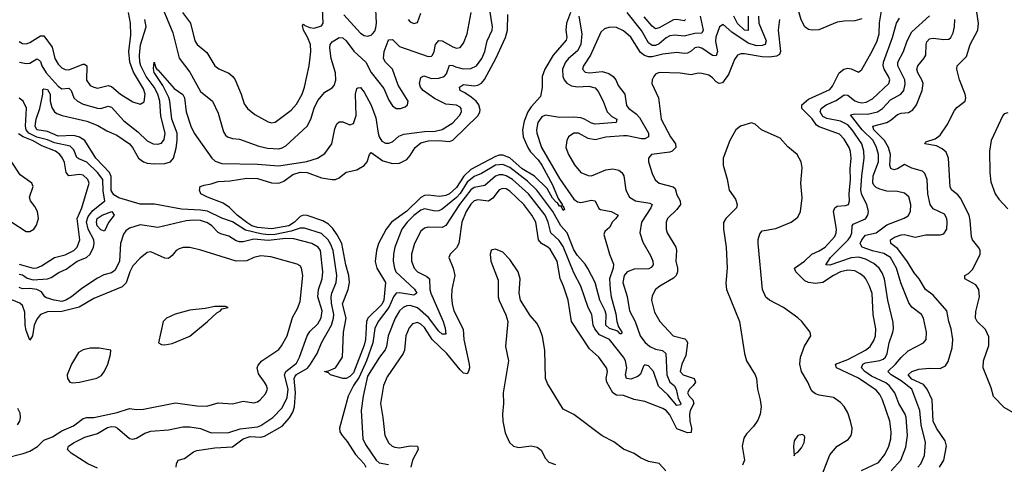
# Model space of a CAD drawing. Header units: inches. Extents: x 1552611 to 1694776, y 811966 to 917215.
# Tile 441 of 549: x 1642473 to 1648011, y 891487 to 893989. Entities that reach past the tile are written whole.
import ezdxf

# ---------------------------------------------------------------- set-up
doc = ezdxf.new("R2010")
doc.units = ezdxf.units.IN
doc.header["$MEASUREMENT"] = 0
doc.layers.add('B6849', color=7, linetype='Continuous')

msp = doc.modelspace()

# ---------------------------------------------------------------- linework, layer by layer
at = {"layer": 'B6849', "color": 5}
for points, elevation in [([(1643354, 891470), (1643354.5, 891490), (1643364, 891510), (1643400.6, 891519.4), (1643450, 891556.9), (1643470, 891565.2), (1643570, 891579.3), (1643670, 891586.1), (1643730, 891631.3), (1643770, 891642.7), (1643830, 891639.4), (1643850, 891644.8), (1643950, 891702.4), (1643991.1, 891748.9), (1644010, 891780.1), (1644018.4, 891810), (1644023.8, 891890), (1644017.3, 891970), (1644020.9, 891979.1), (1644030, 891992.5), (1644091.6, 892028.4), (1644109.3, 892050), (1644145.8, 892110), (1644169.9, 892170.1), (1644226.2, 892270), (1644238.9, 892310), (1644239.4, 892330), (1644226.3, 892393.7), (1644225.2, 892430), (1644229.2, 892450.8), (1644253, 892510), (1644257.3, 892550), (1644235.7, 892690), (1644223.7, 892723.7), (1644207.5, 892750), (1644170, 892786.1), (1644075.4, 892815.4), (1644050, 892816.8), (1644000.6, 892799.4), (1643910, 892779.8), (1643870, 892778.1), (1643830, 892783.4), (1643744.2, 892804.2), (1643670, 892851.1), (1643610, 892873.1), (1643530, 892911), (1643490, 892917.9), (1643383.7, 892923.7), (1643231.1, 892951.1), (1643150, 892951.4), (1643030, 892986), (1643003.4, 893003.4), (1642988.4, 893028.4), (1642987.6, 893107.6), (1642977.8, 893130), (1642901.3, 893210), (1642840.2, 893310), (1642810, 893328.8), (1642777.5, 893337.5), (1642690, 893333.5), (1642630, 893360.3), (1642570, 893369.7), (1642560.5, 893390), (1642565.8, 893430), (1642586.1, 893490), (1642604.2, 893570), (1642604.2, 893595.8), (1642610, 893600.7), (1642630, 893597.2), (1642644.9, 893570), (1642645.4, 893530), (1642655, 893495), (1642670, 893470.2), (1642682, 893462), (1642713, 893450), (1642850, 893418.7), (1642913.6, 893393.6), (1642963.3, 893363.3), (1643018.8, 893338.8), (1643091.3, 893291.3), (1643108.4, 893270), (1643141.9, 893210), (1643170, 893188.7), (1643190, 893181.8), (1643230, 893177.6), (1643290, 893180.9), (1643321.8, 893190), (1643337.9, 893210), (1643353.1, 893266.9), (1643359.7, 893310), (1643358.8, 893350), (1643329.7, 893430), (1643318.5, 893530), (1643312.2, 893552.2), (1643279.2, 893619.2), (1643230, 893692.7), (1643225.8, 893714.2), (1643230, 893751), (1643238.3, 893718.3), (1643246.2, 893706.2), (1643250, 893706.7), (1643341.9, 893601.9), (1643390, 893569.2), (1643399.6, 893550), (1643409.3, 893470), (1643435.4, 893390), (1643454, 893350), (1643553.1, 893210), (1643572.3, 893192.3), (1643610, 893180.1), (1643810, 893176.7), (1643930, 893166.5), (1644088.1, 893191.9), (1644147.8, 893210), (1644190, 893236.4), (1644229.1, 893290.9), (1644245, 893375), (1644256.1, 893403.9), (1644270, 893414.9), (1644290, 893414.7), (1644330, 893397.3), (1644350, 893406), (1644364.8, 893450), (1644362.8, 893570), (1644370, 893603), (1644375.1, 893604.9), (1644390, 893607), (1644410, 893581.5), (1644450, 893509.1), (1644477.2, 893437.2), (1644488.5, 893350), (1644494.9, 893330), (1644510, 893305.8), (1644530, 893294.4), (1644550, 893293.6), (1644570, 893302.6), (1644606.5, 893333.5), (1644634.1, 893345.9), (1644750, 893360.7), (1644810, 893362.2), (1644850, 893371.5), (1644910, 893409), (1644947.5, 893450), (1644958.2, 893470), (1644956.2, 893490), (1644950, 893496.8), (1644930, 893508.1), (1644870, 893514.6), (1644805.6, 893545.6), (1644742.4, 893590), (1644727.5, 893610), (1644722, 893630), (1644730, 893663.1), (1644746.1, 893673.9), (1644790, 893657.7), (1644830, 893660.6), (1644860.9, 893670), (1644874.5, 893685.5), (1644890, 893733.8), (1644910, 893732.2), (1644924.1, 893724.1), (1644966.9, 893713.1), (1645010, 893714.6), (1645041.6, 893730), (1645072.8, 893770), (1645089.9, 893810), (1645103, 893870), (1645129.9, 893930), (1645132.2, 893950), (1645109.4, 894090)], 840), ([(1643270.1, 894070), (1643335.1, 893915.1), (1643370, 893772.7), (1643430, 893694.3), (1643490, 893586), (1643556.9, 893530), (1643590, 893463.8), (1643619, 893359), (1643630, 893340.3), (1643642.4, 893330), (1643670, 893321.2), (1643710, 893316.9), (1643818.2, 893278.2), (1643866.7, 893266.7), (1643930, 893263.2), (1643950, 893267.5), (1643970, 893278.5), (1644089.9, 893390.1), (1644111.4, 893428.6), (1644128.7, 893491.3), (1644150, 893533.8), (1644190, 893582), (1644230, 893604.9), (1644241.6, 893618.4), (1644250.5, 893649.5), (1644249.9, 893690), (1644224.5, 893770), (1644217.3, 893830), (1644220.3, 893850), (1644230, 893864.6), (1644270, 893888.3), (1644290, 893887.2), (1644310, 893870.2), (1644352.4, 893812.4), (1644420.1, 893750), (1644450, 893692.6), (1644521.2, 893601.2), (1644550, 893536.4), (1644570, 893504.6), (1644590, 893490.3), (1644615.3, 893490), (1644640.7, 893499.3), (1644654.5, 893510), (1644657.4, 893530), (1644601, 893621), (1644569.7, 893710), (1644529.9, 893749.9), (1644518.8, 893770), (1644522.8, 893810), (1644546.6, 893870), (1644550, 893876.2), (1644570, 893877.5), (1644610, 893839.2), (1644770, 893783), (1644790, 893784.9), (1644794.8, 893790), (1644804.7, 893810), (1644811.9, 893850), (1644830, 893872.3), (1644850, 893870.1), (1644910, 893835.9), (1644930, 893829.4), (1644950, 893833.6), (1644970, 893858), (1644989.9, 893910), (1645013.1, 894030)], 860), ([(1644297.1, 894017.1), (1644390, 893913.9), (1644410, 893901), (1644430, 893896.5), (1644450, 893902.2), (1644458.2, 893910), (1644470, 893924), (1644476.4, 893943.6), (1644479.9, 893970), (1644474.7, 894085.3)], 880), ([(1647210, 893994.8), (1647170, 893982.4), (1647110, 893981.3), (1647070, 893975.4), (1646967, 893933), (1646930, 893930.4), (1646910, 893934.8), (1646888.4, 893948.4), (1646868.4, 893988.4), (1646850, 894053.6)], 880), ([(1648071.8, 891771.8), (1648010, 891806.6), (1647950, 891869.3), (1647937.3, 891917.3), (1647891.9, 892030), (1647893.4, 892070), (1647924, 892156), (1647924.4, 892204.4), (1647905.4, 892245.4), (1647858.8, 892290), (1647849.2, 892310), (1647850, 892347.3), (1647871.1, 892430), (1647868.5, 892470), (1647850, 892496.2), (1647789.6, 892530.3), (1647789.6, 892550), (1647810, 892561.1), (1647834.3, 892585.7), (1647875.2, 892670), (1647875.7, 892690), (1647870, 892703.5), (1647832.7, 892750), (1647826.8, 892766.8), (1647819.6, 892859.6), (1647812.6, 892890), (1647765.4, 892985.4), (1647750, 893004.1), (1647716, 893030), (1647707.3, 893047.3), (1647696.3, 893210), (1647683.4, 893243.4), (1647662.2, 893262.2), (1647630, 893278.9), (1647564.5, 893290), (1647570, 893301.6), (1647621.2, 893318.8), (1647650, 893338.9), (1647690, 893398.5), (1647730, 893478.3), (1647744.7, 893495.3), (1647790, 893530.1), (1647793.9, 893550), (1647790.5, 893570), (1647759.4, 893650), (1647743.8, 893710), (1647746.4, 893730), (1647797.4, 893782.6), (1647819.2, 893850), (1647862.5, 893930), (1647866.4, 893970), (1647851.1, 894070)], 780), ([(1642470, 893867.5), (1642490, 893854.5), (1642510, 893853.1), (1642530, 893860.1), (1642590, 893898.8), (1642610, 893898.6), (1642655.2, 893835.2), (1642670.6, 893770), (1642690, 893739.4), (1642710, 893719.1), (1642730, 893708.4), (1642750, 893707.1), (1642830, 893739.4), (1642838.4, 893738.4), (1642850.9, 893730), (1642849.6, 893649.7), (1642870, 893619.2), (1642890, 893608.7), (1642910, 893604.8), (1642970, 893619.6), (1642990, 893613.4), (1643040.2, 893570), (1643110, 893527.8), (1643150, 893513.4), (1643172.7, 893527.3), (1643179.9, 893570), (1643170, 893600.7), (1643113.1, 893693.1), (1643093.7, 893750), (1643087.6, 893810), (1643097.7, 893902.3), (1643096, 893970), (1643084.5, 894030)], 880), ([(1643388.7, 894030), (1643433.1, 893970), (1643458.5, 893870), (1643471.2, 893850), (1643524.9, 893804.9), (1643570.1, 893730.1), (1643593, 893713), (1643649, 893689), (1643672.2, 893670), (1643685, 893650), (1643719.3, 893570), (1643736.2, 893516.2), (1643754.9, 893490), (1643795.5, 893455.5), (1643870, 893415), (1643890, 893409.3), (1643910, 893412.9), (1643999.4, 893480.6), (1644030, 893513.8), (1644062.1, 893570), (1644075.6, 893610), (1644100.5, 893730), (1644109.9, 893810), (1644108, 893850), (1644091.6, 893891.6), (1644069.8, 893930.2), (1644063.4, 893956.6), (1644070, 893963.7), (1644076.6, 893956.6), (1644104.5, 893944.5), (1644130, 893941.7), (1644170, 893955), (1644180.2, 893970), (1644176.7, 894050)], 880), ([(1645570.4, 894029.6), (1645547.9, 893970), (1645544.6, 893930), (1645550.7, 893890), (1645545.9, 893874.1), (1645474.5, 893790), (1645426.7, 893710), (1645411.9, 893670), (1645412.2, 893607.8), (1645402.5, 893557.5), (1645350, 893499.4), (1645331.8, 893470), (1645310, 893418.2), (1645301, 893370), (1645304.6, 893330), (1645330.8, 893270), (1645345.9, 893245.9), (1645390, 893200.7), (1645410, 893170.9), (1645470, 893060.2), (1645502.5, 892982.5), (1645524, 892950), (1645521.7, 892941.7), (1645530, 892942), (1645538.2, 892921.8), (1645530, 892915.6), (1645519.1, 892939.1), (1645510, 892939.3), (1645498.6, 892958.6), (1645490, 892961.9), (1645470, 892984.9), (1645439.1, 893039.1), (1645368.1, 893108.1), (1645298.6, 893150), (1645230, 893211.4), (1645190, 893227.6), (1645170, 893227.1), (1645150, 893219.4), (1645010, 893146.9), (1644970.8, 893109.2), (1644930, 893044.8), (1644890, 893009.4), (1644870, 893000.7), (1644834.2, 892994.2), (1644770, 893002.4), (1644750, 893000.3), (1644730, 892988.4), (1644650, 892911.3), (1644565.2, 892850), (1644534.6, 892810), (1644491.1, 892730), (1644479.2, 892690), (1644472, 892628), (1644481.5, 892590), (1644530.1, 892510), (1644521.4, 892410), (1644510, 892386.2), (1644430.8, 892309.2), (1644423.6, 892290), (1644417.4, 892190), (1644410, 892157.6), (1644350, 892001.4), (1644330, 891982.1), (1644310, 891969.9), (1644289.8, 891969.8), (1644222, 891990), (1644210, 892002), (1644188, 892010), (1644210, 892012.7), (1644249.2, 892030), (1644289.4, 892090), (1644294, 892230), (1644308.9, 892310), (1644289.3, 892390), (1644320.2, 892470), (1644328.2, 892510), (1644325.3, 892550), (1644306.8, 892610), (1644284.9, 892730), (1644259.3, 892779.3), (1644234.3, 892814.3), (1644210, 892838.4), (1644177.7, 892857.7), (1644090, 892887.8), (1644070, 892888.7), (1644050, 892880.8), (1644018.4, 892850), (1643986.2, 892830), (1643891.9, 892811.9), (1643810, 892819.7), (1643778.7, 892830), (1643750, 892847.4), (1643696.1, 892890), (1643652.9, 892932.9), (1643617.2, 892957.2), (1643529.6, 892990), (1643492.3, 893010), (1643485.1, 893030), (1643488.5, 893050), (1643510, 893058.9), (1643550, 893065.7), (1643590, 893079.2), (1643657.4, 893082.6), (1643750, 893097.6), (1643810, 893094.8), (1643890, 893071.5), (1643930, 893069.4), (1643958.8, 893081.2), (1644010, 893117.3), (1644050, 893131.7), (1644090, 893128.5), (1644170, 893098.7), (1644230, 893089.6), (1644250, 893090.7), (1644270, 893099.8), (1644310, 893131.4), (1644370, 893144), (1644410.8, 893169.2), (1644427.8, 893190), (1644440.7, 893230), (1644450, 893242.8), (1644515.4, 893195.4), (1644570, 893180.9), (1644610, 893182.6), (1644650, 893202.9), (1644670, 893224.9), (1644697.5, 893270), (1644730, 893296.4), (1644773.1, 893306.9), (1644830, 893308.5), (1644890, 893303.7), (1644910, 893311.6), (1645051.7, 893450), (1645061.7, 893470), (1645062.7, 893482.7), (1645056.2, 893510), (1645040.6, 893530), (1645013.1, 893553.1), (1644977.5, 893577.5), (1644949.7, 893590), (1644946.2, 893610), (1644970, 893625.2), (1645030, 893617.9), (1645050, 893621.6), (1645070, 893631.9), (1645086.7, 893653.3), (1645152.1, 893770), (1645206.5, 893890), (1645216.5, 893930), (1645218.5, 894018.5)], 820), ([(1645617.1, 894010), (1645635, 893910), (1645628.9, 893850), (1645610, 893813.5), (1645560.1, 893770), (1645543.6, 893750), (1645526.5, 893710), (1645527.5, 893670), (1645535.8, 893650), (1645550, 893632.9), (1645577.5, 893617.5), (1645610, 893611.2), (1645674.9, 893614.9), (1645710, 893605), (1645726, 893586), (1645755.7, 893530), (1645777.5, 893470), (1645804.4, 893444.4), (1645831, 893430), (1645828.9, 893411.1), (1645710, 893401.9), (1645690, 893406.5), (1645650, 893429.9), (1645630, 893436.6), (1645590, 893440.5), (1645510, 893438.9), (1645430, 893452.2), (1645410, 893443.4), (1645386.9, 893410), (1645380.1, 893370), (1645382.5, 893350), (1645408.4, 893270), (1645510, 893095), (1645590, 892978.4), (1645610, 892964), (1645630, 892960.6), (1645690, 892973.8), (1645710, 892970.3), (1645730, 892926.8), (1645740.8, 892920.8), (1645799.3, 892910), (1645839.5, 892890), (1645827, 892870), (1645808, 892852), (1645790, 892820.4), (1645763.5, 892796.5), (1645758.9, 892781.1), (1645790, 892670.6), (1645812.7, 892612.7), (1645811.7, 892590), (1645791.3, 892530), (1645794.9, 892470), (1645800.6, 892430), (1645825.9, 892334.1), (1645831.5, 892290), (1645840.8, 892260.8), (1645860.3, 892230), (1645858, 892222), (1645850, 892221.4), (1645836.6, 892236.6), (1645790, 892250.5), (1645770, 892269.9), (1645770.9, 892330), (1645765.3, 892350), (1645735.8, 892410), (1645709.6, 892510), (1645669.1, 892589.1), (1645653.5, 892613.5), (1645610, 892662.1), (1645590, 892693.5), (1645551.7, 892790), (1645516.1, 892830), (1645471.4, 892910), (1645381, 893030), (1645330, 893080.1), (1645230, 893157.2), (1645190, 893174.8), (1645150, 893170.2), (1645070, 893124.4), (1645030, 893107), (1644990, 893074.1), (1644950, 893011.1), (1644930, 892988.2), (1644850, 892923.1), (1644830, 892913.1), (1644810, 892912.6), (1644750, 892925.1), (1644730, 892918.2), (1644690, 892886.7), (1644651.9, 892850), (1644623.1, 892810), (1644583.8, 892710), (1644575, 892670), (1644574.2, 892630), (1644580.7, 892590), (1644589.5, 892570), (1644693.6, 892473.6), (1644707.8, 892450), (1644690, 892438.3), (1644610, 892451.5), (1644589.8, 892450.2), (1644575.7, 892430), (1644550.2, 892369.8), (1644488.6, 892290), (1644470, 892251.6), (1644459.1, 892170), (1644423.3, 892070), (1644382.8, 891977.2), (1644349.8, 891930), (1644319.9, 891870), (1644272.3, 891690), (1644273.4, 891670), (1644287, 891650), (1644315.8, 891615.8), (1644362, 891542), (1644410, 891489.3), (1644420.8, 891470)], 840), ([(1646629, 894010), (1646630.5, 893970), (1646671.7, 893870), (1646665.8, 893850), (1646650, 893843.7), (1646617.9, 893842.1), (1646570, 893856.7), (1646479.3, 893919.3), (1646430, 893962.4), (1646410, 893949.6), (1646388.7, 893891.2), (1646387.3, 893867.3), (1646397.5, 893810), (1646390, 893785), (1646370, 893787.7), (1646310, 893828.5), (1646290, 893835), (1646270, 893830.4), (1646250, 893812.2), (1646230, 893801.8), (1646210, 893798.7), (1646170, 893805.2), (1646090, 893795), (1646030, 893779.9), (1646010, 893780.6), (1645987.8, 893787.8), (1645965.6, 893805.6), (1645910, 893890.5), (1645870, 893927.1), (1645830, 893946.3), (1645792.9, 893947.1), (1645762.9, 893937.1), (1645741.5, 893918.5), (1645684.2, 893790), (1645644.3, 893730), (1645638.9, 893710), (1645653.6, 893693.6), (1645678, 893690), (1645750, 893697.9), (1645786.7, 893686.7), (1645810.9, 893670), (1645825.3, 893650), (1645838.4, 893618.4), (1645876.6, 893570), (1645886.4, 893506.4), (1645898.9, 893490), (1645940, 893460), (1645959.7, 893439.7), (1646009.5, 893350), (1646010.1, 893330), (1645990, 893319.4), (1645970, 893318.3), (1645890, 893335.9), (1645870, 893335.9), (1645770, 893327.5), (1645710, 893314), (1645670, 893319.8), (1645616.2, 893350), (1645590, 893351.2), (1645560.2, 893330), (1645550.9, 893309.1), (1645544.2, 893270), (1645559.3, 893230), (1645593, 893173), (1645630.1, 893130.1), (1645670, 893111.9), (1645690, 893111), (1645770, 893145), (1645810, 893149.5), (1645842.4, 893142.4), (1645859.7, 893130), (1645870.2, 893110), (1645882.8, 893030), (1645903.1, 892990), (1645937.1, 892970), (1646016.4, 892956.4), (1646030.3, 892950), (1646023.5, 892930), (1645970.1, 892850), (1645960.5, 892790), (1645977.5, 892737.5), (1646021.9, 892661.9), (1646034, 892630), (1646035.2, 892610), (1646024.6, 892595.4), (1646012, 892588), (1645930, 892584.9), (1645890, 892570.4), (1645873.3, 892550), (1645866.3, 892510), (1645889.4, 892430.6), (1645902.5, 892350), (1645935.2, 892290), (1645963.3, 892210), (1645990, 892174.3), (1646017.4, 892150), (1646050, 892135.9), (1646088.1, 892128.1), (1646107.5, 892110), (1646112.7, 891990), (1646130, 891950.1), (1646153.3, 891930), (1646165.3, 891910), (1646176.9, 891856.9), (1646191.4, 891830), (1646190, 891820.9), (1646170, 891818.3), (1646118.8, 891878.8), (1646066.4, 891926.4), (1646037.6, 892010), (1646010, 892040.4), (1645990, 892046.6), (1645981.1, 892038.9), (1645965.7, 891994.3), (1645950, 891980.6), (1645910, 891966.9), (1645886.8, 891970), (1645881.3, 891990), (1645887.3, 892030), (1645879.6, 892070), (1645868.4, 892090), (1645790, 892188.7), (1645735.1, 892215.1), (1645707.4, 892250), (1645698.4, 892270), (1645692, 892330), (1645670.3, 892370.3), (1645629.9, 892490), (1645590, 892565.3), (1645530, 892712.1), (1645507.5, 892747.5), (1645460.1, 892790), (1645445.7, 892850), (1645427.9, 892890), (1645334.7, 893010), (1645244.1, 893090), (1645210, 893111.4), (1645190, 893117), (1645170, 893116.6), (1645150, 893109.5), (1645090, 893056), (1645030, 893044.9), (1645010, 893031.9), (1644947.8, 892950), (1644870, 892831.2), (1644850, 892819.6), (1644770, 892822), (1644750, 892815.4), (1644730, 892799.2), (1644693.8, 892730), (1644677, 892670), (1644676.8, 892630), (1644692.6, 892590), (1644711.3, 892570), (1644763.9, 892543.9), (1644777.4, 892530), (1644779.6, 892470), (1644785, 892450), (1644855.4, 892290), (1644866.8, 892253.2), (1644870, 892219), (1644850, 892219.4), (1644830, 892237.2), (1644772.7, 892312.7), (1644710, 892367.6), (1644670, 892381.5), (1644650, 892379.5), (1644630, 892369.9), (1644610, 892349.9), (1644585.3, 892310), (1644546.1, 892210), (1644536.6, 892150), (1644528.8, 892131.2), (1644497.2, 892090), (1644430, 891982.4), (1644405, 891870), (1644393.6, 891790), (1644403.9, 891630), (1644418.1, 891598.1), (1644478, 891510), (1644495.1, 891495.1), (1644546.7, 891486.7)], 860), ([(1644657.4, 893990), (1644670, 893977.4), (1644690, 893967.7), (1644710, 893973), (1644730, 894025.5)], 880), ([(1646300.9, 894010), (1646317.6, 893930), (1646310, 893913.6), (1646270, 893911.3), (1646210, 893897.4), (1646157.4, 893902.6), (1646130, 893897.8), (1646110, 893887.2), (1646070, 893854.1), (1646050, 893844.5), (1646030, 893844.9), (1646010, 893859.4), (1645970, 893927.7), (1645890, 894029.9)], 840), ([(1646218.4, 893990), (1646210, 893982.6), (1646170, 893990.7), (1646150, 893989), (1646070, 893943.7), (1646050, 893938.7), (1646030, 893952.9), (1645984.7, 894004.7)], 820), ([(1646569.8, 894010), (1646571.2, 893928.8), (1646550, 893931), (1646510, 893968.4), (1646490.2, 894010)], 840), ([(1647207.2, 891452.8), (1647303.8, 891496.3), (1647338.6, 891541.4), (1647362.2, 891590), (1647373.2, 891630), (1647375, 891670), (1647367.6, 891730), (1647325.4, 891850), (1647310, 891880.6), (1647290, 891904.7), (1647190.9, 891970.9), (1647066.4, 892030), (1647062.2, 892050), (1647130, 892076.9), (1647230.6, 892130), (1647256.3, 892150), (1647276.7, 892183.3), (1647286, 892210), (1647288.4, 892250), (1647274.2, 892330), (1647268.1, 892448.1), (1647253.3, 892490), (1647232.8, 892530), (1647222.1, 892542.1), (1647199.9, 892559.9), (1647170, 892575.3), (1647130, 892579), (1647090.2, 892570), (1647050.1, 892550), (1646990, 892510.7), (1646950, 892504.2), (1646910, 892509.9), (1646890, 892519.3), (1646838.8, 892570), (1646830.7, 892590), (1646887.9, 892630), (1646929, 892670), (1646970, 892688.1), (1647003.4, 892710), (1647058.2, 892770), (1647065.7, 892790), (1647066.4, 892810), (1647049.5, 892910.6), (1647058, 892930), (1647070, 892939.4), (1647116.9, 892943.1), (1647134.6, 892950), (1647140.9, 892970), (1647139, 893010), (1647146.8, 893090), (1647144.8, 893150), (1647149.9, 893210), (1647146.8, 893246.8), (1647139, 893270), (1647110, 893317.3), (1647084.5, 893344.5), (1646970, 893386), (1646955.5, 893395.5), (1646930, 893430.8), (1646872.5, 893490), (1646871.6, 893510), (1646910, 893541.5), (1647030, 893597.1), (1647045.4, 893614.6), (1647083, 893690), (1647108.6, 893711.4), (1647130, 893715.7), (1647150, 893712.7), (1647190, 893694.9), (1647210, 893708.7), (1647270, 893815.5), (1647295.3, 893870), (1647306.2, 893910), (1647308.1, 893971.9), (1647320.5, 894039.5)], 880), ([(1647374.7, 891450), (1647428.7, 891510), (1647457.2, 891582.8), (1647466.9, 891650), (1647459.9, 891750), (1647453.1, 891770), (1647418.2, 891830), (1647394.8, 891890), (1647363.9, 891930), (1647345.5, 891945.5), (1647263.9, 891983.9), (1647225.8, 892010), (1647208.1, 892030), (1647214.9, 892050), (1647230, 892058.8), (1647310, 892071.7), (1647330, 892079.4), (1647342.7, 892090), (1647353, 892110), (1647363.4, 892170), (1647383.4, 892230), (1647387.5, 892250), (1647385.3, 892285.3), (1647356.6, 892410), (1647336.9, 892530), (1647324.3, 892564.3), (1647307.9, 892590), (1647277.5, 892617.5), (1647230, 892642.1), (1647192.9, 892652.9), (1647150, 892648.5), (1647030, 892606.9), (1647006.8, 892610), (1647033.7, 892650), (1647133.4, 892750), (1647146.7, 892770), (1647152.7, 892790), (1647155, 892830), (1647161.6, 892838.4), (1647230.7, 892869.3), (1647242.6, 892890), (1647246.5, 892910), (1647237.9, 892950), (1647210, 893003.5), (1647204.5, 893030), (1647209.9, 893110.1), (1647223.6, 893210), (1647220.1, 893250), (1647210.3, 893290), (1647155.9, 893370), (1647130, 893397.8), (1647090, 893418), (1647013, 893433), (1646990, 893444.4), (1646975.4, 893470), (1646980.4, 893490), (1647009.1, 893510), (1647064.9, 893535.1), (1647110, 893565.9), (1647130, 893564.5), (1647170, 893533.3), (1647190, 893524.5), (1647210, 893521.3), (1647234.9, 893525.1), (1647270, 893543.3), (1647361.9, 893630), (1647366.2, 893650), (1647359.3, 893670), (1647334.9, 893710), (1647329.9, 893730), (1647331.5, 893750), (1647382.6, 893890), (1647405, 893970), (1647422.3, 893997.7)], 860), ([(1647524.1, 891470), (1647541.6, 891490), (1647562.6, 891537.4), (1647568.4, 891610), (1647544.2, 891710), (1647535.8, 891790), (1647491, 891910), (1647430, 891956.7), (1647374.1, 891990), (1647355, 892010), (1647399.9, 892050), (1647430, 892087.8), (1647470, 892126.2), (1647556.4, 892170), (1647571.7, 892190), (1647573.2, 892230), (1647557.3, 892310), (1647545.6, 892330), (1647491.3, 892371.3), (1647474.9, 892394.9), (1647429.1, 892509.1), (1647404.6, 892590), (1647370.8, 892650), (1647334.3, 892674.3), (1647270, 892689.1), (1647212.4, 892710), (1647203.1, 892723.1), (1647201.2, 892730), (1647209.2, 892750), (1647230, 892776), (1647290, 892790.1), (1647350, 892834.7), (1647448.1, 892871.9), (1647470, 892884.9), (1647484.2, 892910), (1647484.9, 892950), (1647473.1, 892993.1), (1647450, 893013.5), (1647410, 893022.9), (1647350, 893023.9), (1647310, 893035.3), (1647290, 893044.9), (1647277.6, 893057.6), (1647270.8, 893070.8), (1647272.9, 893110), (1647303.9, 893190), (1647303, 893230), (1647292.5, 893270), (1647274.3, 893310), (1647210.8, 893370), (1647146.8, 893453.2), (1647170, 893460.3), (1647242.4, 893457.6), (1647298, 893470), (1647326.6, 893490), (1647370, 893538.3), (1647429.3, 893570.7), (1647445.4, 893590), (1647453.9, 893626.1), (1647451.3, 893650), (1647412, 893730), (1647412.1, 893750), (1647444.3, 893810), (1647464.5, 893870), (1647490, 893920.6), (1647589.3, 894010.7)], 840), ([(1642473.1, 893750), (1642510, 893742.1), (1642530, 893745), (1642570, 893769.2), (1642582, 893762), (1642590, 893754.6), (1642598.5, 893730), (1642622.8, 893690), (1642690, 893614.5), (1642710, 893600.7), (1642750, 893604.7), (1642762, 893590), (1642778.1, 893550), (1642799.3, 893530), (1642830, 893514.2), (1642910, 893491.1), (1642930, 893489.6), (1642970, 893502.8), (1642990, 893497), (1643059.4, 893419.4), (1643138.5, 893358.5), (1643190, 893307.7), (1643224.9, 893290), (1643250, 893287.9), (1643270, 893294.2), (1643285.8, 893314.2), (1643290.8, 893350), (1643266.8, 893446.8), (1643261, 893530), (1643249.4, 893570), (1643228.9, 893610), (1643185.5, 893670), (1643155.1, 893730), (1643149.4, 893750), (1643147.3, 893790), (1643152.3, 893847.7), (1643183.7, 893950), (1643176.2, 893990)], 860), ([(1646746.3, 893990), (1646739.4, 893930), (1646752.4, 893810), (1646745.8, 893794.2), (1646730, 893784.1), (1646690, 893779.2), (1646650, 893779.9), (1646550, 893797.7), (1646530, 893797.6), (1646510.3, 893790), (1646494.3, 893765.7), (1646459.8, 893680.2), (1646425.2, 893634.8), (1646408.2, 893630), (1646390, 893639.4), (1646370, 893662.5), (1646350, 893676.5), (1646310, 893687), (1646290, 893687.8), (1646250, 893679.4), (1646187.7, 893687.7), (1646070, 893691.9), (1646050, 893682), (1646039.2, 893670), (1646030.2, 893650), (1646029.3, 893630), (1646066.7, 893550), (1646081.5, 893430), (1646133.7, 893330), (1646161.8, 893290), (1646163.2, 893270), (1646143.5, 893250), (1646130, 893244.1), (1646027, 893230), (1646010.2, 893210), (1646010.1, 893190), (1646030, 893123.1), (1646047.3, 893087.3), (1646068.9, 893068.9), (1646149, 893049), (1646159.4, 893039.4), (1646170, 893003.1), (1646188.1, 892970), (1646188.9, 892950), (1646170, 892922), (1646116.8, 892870), (1646110.1, 892849.9), (1646110.1, 892810), (1646114.8, 892790), (1646162.7, 892710), (1646166.4, 892690), (1646164.2, 892630), (1646173.8, 892590), (1646173.2, 892570), (1646164.5, 892550), (1646150, 892534.5), (1646072.8, 892490), (1646049.1, 892470), (1646030, 892434.5), (1646027, 892410), (1646043.3, 892343.3), (1646073.4, 892290), (1646149.1, 892210), (1646214, 892194), (1646224.3, 892184.3), (1646229, 892170), (1646220.4, 892099.6), (1646196.8, 892050), (1646187.4, 892010), (1646204.6, 891990), (1646266.2, 891970), (1646274.8, 891950), (1646261.5, 891930), (1646239.8, 891910), (1646229.7, 891890), (1646239.1, 891870), (1646258.5, 891850), (1646264.2, 891830), (1646244.3, 891790), (1646240.2, 891770), (1646241.4, 891730), (1646251.5, 891690), (1646250, 891666.4), (1646230, 891664.5), (1646170, 891687.3), (1646130, 891765.4), (1646110, 891789), (1646090, 891800.7), (1645990, 891839.9), (1645930, 891852.4), (1645870, 891873.8), (1645830, 891877), (1645809, 891889), (1645776.4, 891950), (1645772, 891970), (1645778.9, 892010), (1645772.7, 892030), (1645730.3, 892090.3), (1645677.2, 892137.2), (1645576.7, 892290), (1645558.1, 892410), (1645532.2, 892490), (1645513.3, 892533.3), (1645495.6, 892630), (1645457.4, 892697.4), (1645443.9, 892710), (1645408.9, 892728.9), (1645392.1, 892750), (1645377, 892850), (1645353.7, 892890), (1645307.9, 892950), (1645230, 893024.3), (1645210, 893037.2), (1645190, 893040.1), (1645170, 893031), (1645134.8, 892985.2), (1645110, 892968.9), (1645050, 892975.7), (1645030, 892969.4), (1645009.8, 892950.2), (1644985, 892910), (1644959.1, 892850), (1644942.8, 892730), (1644930, 892705.8), (1644894.4, 892670), (1644886.9, 892650), (1644911.9, 892590), (1644919.8, 892550), (1644903.7, 892470), (1644901.2, 892430), (1644905.3, 892390), (1644915.7, 892350), (1644968.4, 892248.4), (1644971.1, 892188.9), (1645000.5, 892050), (1645002.4, 892030), (1644998, 892010), (1644990, 891995.3), (1644970, 892000.2), (1644950, 892017.8), (1644874.7, 892110), (1644793.6, 892190), (1644750, 892257.4), (1644730, 892276.6), (1644710, 892284.3), (1644683.3, 892276.7), (1644664.7, 892255.3), (1644644.6, 892210), (1644636.8, 892130), (1644629.5, 892110), (1644540.9, 891979.1), (1644519.8, 891930), (1644503.1, 891830), (1644516.6, 891750), (1644526.6, 891650), (1644550, 891605.8), (1644568.6, 891588.6), (1644583.3, 891583.3), (1644610, 891580.4), (1644670, 891590.8), (1644710.3, 891590), (1644715, 891570), (1644683.4, 891510), (1644673.8, 891470)], 880), ([(1647646.4, 891470), (1647669.9, 891510), (1647685.6, 891590), (1647678.4, 891618.4), (1647630, 891691.2), (1647611.4, 891730), (1647605.4, 891850), (1647577.5, 891910), (1647555.9, 891935.9), (1647490, 891966.8), (1647471, 891990), (1647490.6, 892009.4), (1647530, 892022.4), (1647588.6, 892028.6), (1647650, 892026), (1647679.4, 892040.6), (1647695.3, 892064.7), (1647717.7, 892142.3), (1647721.8, 892190), (1647713, 892250), (1647698.1, 892290), (1647686.8, 892350), (1647610, 892438.8), (1647568.4, 892470), (1647532.7, 892530), (1647504.4, 892564.4), (1647467, 892627), (1647435.2, 892670), (1647410, 892700.7), (1647372.5, 892730), (1647371.6, 892750), (1647394.1, 892765.9), (1647430, 892779), (1647450, 892780.4), (1647510, 892765.1), (1647570, 892779.2), (1647650, 892778.2), (1647670, 892783.5), (1647687.9, 892810), (1647690.3, 892850), (1647687.3, 892870), (1647674.7, 892894.7), (1647610, 892925.2), (1647593.3, 892950), (1647581.2, 893010), (1647576.7, 893090), (1647563.9, 893123.9), (1647550, 893136.8), (1647490, 893153.1), (1647450, 893174.8), (1647410, 893150.6), (1647390, 893143.6), (1647372.3, 893152.3), (1647367.4, 893170), (1647370.2, 893230.2), (1647359.9, 893270), (1647336.9, 893310), (1647277, 893370), (1647272.4, 893390), (1647349.9, 893410.1), (1647374.7, 893425.3), (1647410, 893456.1), (1647430, 893463.7), (1647472.9, 893467.1), (1647497.1, 893482.9), (1647518, 893510), (1647549.1, 893590), (1647554, 893630), (1647547.9, 893650), (1647524.7, 893690), (1647519.8, 893710), (1647524.6, 893730), (1647558.3, 893770), (1647569.3, 893790), (1647570.8, 893850), (1647575.3, 893864.7), (1647590, 893880.7), (1647610, 893885.6), (1647670, 893877), (1647699.5, 893880.5), (1647711, 893889), (1647724.1, 893915.9), (1647731.5, 893948.5), (1647731.9, 893990)], 820), ([(1642470, 892556.8), (1642490, 892553), (1642515.5, 892535.5), (1642550, 892525.8), (1642630, 892530.6), (1642650, 892537.5), (1642692.7, 892567.3), (1642734.8, 892585.2), (1642795.8, 892630), (1642849.1, 892650.9), (1642870, 892669.5), (1642888.7, 892710), (1642892.7, 892730), (1642890.7, 892750), (1642857.5, 892810), (1642849.1, 892850.9), (1642858.2, 892881.8), (1642883.8, 892916.2), (1642952.1, 892970), (1642943.7, 893023.7), (1642940.4, 893090), (1642910, 893129.9), (1642850, 893187.5), (1642805.3, 893205.3), (1642794.2, 893214.2), (1642777.4, 893257.4), (1642756.9, 893276.9), (1642670, 893296.9), (1642630, 893313.1), (1642570, 893329.1), (1642525, 893350), (1642508.9, 893370), (1642505.7, 893390), (1642512.2, 893492.2), (1642493.5, 893530), (1642470, 893547.9)], 860), ([(1648030, 893464.5), (1648010, 893459.1), (1648002.9, 893450), (1647937.1, 893310), (1647927.8, 893250), (1647929.4, 893129.4), (1647936.1, 893076.1), (1647958.6, 893010), (1647979.6, 892979.6), (1648030, 892925.4)], 780), ([(1646971.3, 891390), (1647030, 891539.7), (1647070, 891589.4), (1647133.4, 891626.6), (1647149.1, 891650), (1647153.4, 891666.6), (1647154.9, 891690), (1647145.9, 891730), (1647130, 891775.8), (1647110, 891812.8), (1647090, 891835.7), (1647050, 891863.2), (1646970, 891877), (1646950, 891882.9), (1646934.1, 891894.1), (1646922.4, 891910), (1646906.8, 891950), (1646869.9, 892010), (1646861.1, 892050), (1646864.9, 892090), (1646887.5, 892152.5), (1646922, 892210), (1646919.7, 892230), (1646872.8, 892290), (1646850, 892311.8), (1646770, 892369.7), (1646690, 892410.9), (1646670, 892427.4), (1646650.8, 892470.8), (1646627.2, 892730), (1646627, 892753), (1646635.4, 892784.6), (1646650, 892801.2), (1646725.8, 892814.2), (1646811.6, 892850), (1646850, 892877.7), (1646864.5, 892910), (1646873.6, 892986.4), (1646865.7, 893070), (1646874.9, 893154.9), (1646867.8, 893190), (1646846.3, 893230), (1646794.3, 893274.3), (1646750, 893323.4), (1646645.1, 893370), (1646610, 893402), (1646590, 893409.6), (1646527.7, 893390), (1646501.1, 893370), (1646466.7, 893310), (1646430.3, 893210), (1646430.2, 893170), (1646452.5, 893092.5), (1646463.9, 893030), (1646498.7, 892978.7), (1646509.1, 892950), (1646504.9, 892930), (1646444.7, 892870), (1646432, 892848), (1646432.1, 892810), (1646446.3, 892710), (1646451.8, 892590), (1646445.7, 892505.7), (1646448.9, 892470), (1646521.9, 892290), (1646549.5, 892110), (1646560.1, 892070), (1646610.5, 891990.5), (1646616.8, 891970), (1646622.3, 891910), (1646638.6, 891850), (1646643.7, 891810), (1646638.7, 891770), (1646625, 891735), (1646600.7, 891699.3), (1646561.3, 891658.7), (1646546.4, 891633.6), (1646537.1, 891590), (1646549.5, 891510), (1646538.4, 891481.6)], 920), ([(1642470, 892613.3), (1642550, 892591.7), (1642570, 892592.9), (1642596.9, 892603.1), (1642669.9, 892650.1), (1642730, 892665.2), (1642777.4, 892690), (1642795.9, 892710), (1642811, 892750), (1642797.4, 892870), (1642821.9, 892930), (1642864.2, 893070), (1642856.9, 893090), (1642830, 893113.7), (1642810, 893118.6), (1642750, 893110.5), (1642735.1, 893130), (1642724.8, 893184.8), (1642714.8, 893210), (1642699.4, 893230), (1642674.1, 893250), (1642598.6, 893278.6), (1642550, 893306.8), (1642493.1, 893330), (1642467.4, 893347.4)], 880), ([(1642430, 892849.2), (1642510, 892796.5), (1642530, 892796.9), (1642552.2, 892810), (1642567.5, 892832.5), (1642579.3, 892870), (1642574.4, 892910), (1642558.8, 892938.8), (1642534, 892970), (1642527.8, 892990), (1642549.3, 893050), (1642540.9, 893070), (1642475.8, 893115.8), (1642430, 893188.2)], 920), ([(1642910, 891466.2), (1642857.4, 891490), (1642763.1, 891550), (1642742.5, 891570), (1642747.3, 891590), (1642778.8, 891610), (1642839.6, 891640.4), (1642910, 891661), (1642966.7, 891693.3), (1642990, 891700.1), (1643010, 891697.9), (1643024.3, 891690), (1643090, 891631.6), (1643110, 891627.7), (1643130, 891633.2), (1643178, 891662), (1643210, 891674.2), (1643310, 891681.8), (1643390, 891698.2), (1643430, 891698), (1643490, 891689.4), (1643550, 891663.9), (1643650, 891665.4), (1643712.9, 891687.1), (1643810, 891698.2), (1643830, 891706.1), (1643897.5, 891750), (1643950, 891805.3), (1643976.7, 891863.3), (1643982.5, 891910), (1643963.1, 891990), (1643970.2, 892009.8), (1644030, 892056.5), (1644046.7, 892090), (1644090.4, 892210), (1644106, 892234), (1644150, 892277.1), (1644168.1, 892311.9), (1644174, 892350), (1644149.9, 892430), (1644153.4, 892470), (1644173.6, 892530), (1644178.2, 892570), (1644164.5, 892690), (1644152.2, 892710), (1644115.8, 892730), (1644015.6, 892755.6), (1643970, 892757), (1643870, 892746.9), (1643790, 892754.9), (1643730, 892739), (1643710, 892739.3), (1643690, 892745.6), (1643650, 892770.4), (1643604, 892784), (1643590, 892791.8), (1643553.7, 892830), (1643530, 892846.6), (1643490, 892858.5), (1643450, 892861.4), (1643410, 892856.9), (1643250, 892820.2), (1643150, 892834.1), (1643090, 892815.7), (1643070, 892801.6), (1643057, 892783), (1643039.4, 892730), (1643034.3, 892630), (1643010, 892580.2), (1642990, 892565.2), (1642947.1, 892552.9), (1642910, 892534.4), (1642823, 892477), (1642765.1, 892430), (1642733.1, 892410), (1642710, 892403.9), (1642666.9, 892410), (1642624.2, 892424.2), (1642615.1, 892430), (1642596.8, 892456.8), (1642570.4, 892470.4), (1642530, 892476.6), (1642490, 892475.3), (1642470, 892482.8)], 860), ([(1642390, 891521.3), (1642493.1, 891546.9), (1642530, 891560.3), (1642572.8, 891587.2), (1642610, 891622), (1642657.7, 891642.3), (1642710, 891674.5), (1642776.3, 891703.7), (1642830, 891744.2), (1642850, 891750.1), (1642890, 891750.1), (1643022, 891778), (1643090, 891801.8), (1643130, 891795.5), (1643170, 891798), (1643350, 891833), (1643470, 891816.3), (1643525.3, 891814.7), (1643590, 891833.8), (1643670, 891828), (1643730, 891841.8), (1643790, 891832.4), (1643810, 891838.5), (1643826.3, 891850), (1643856.4, 891883.6), (1643866.2, 891910), (1643862, 891930), (1643850.6, 891950), (1643816.5, 891996.5), (1643809.2, 892030), (1643814.1, 892045.9), (1643834.6, 892070), (1643930, 892132.7), (1643946.7, 892153.3), (1643977.9, 892210), (1644007.3, 892312.7), (1644036.3, 892363.7), (1644050, 892404), (1644066.5, 892550), (1644059, 892590), (1644050, 892603.5), (1644033.2, 892613.2), (1643885.1, 892654.9), (1643830, 892659.8), (1643790.8, 892650.8), (1643750, 892632.9), (1643691.1, 892631.1), (1643493, 892693), (1643430, 892706.3), (1643392.8, 892707.2), (1643370, 892700.6), (1643352.8, 892690), (1643330, 892661.3), (1643310, 892646.2), (1643290, 892648), (1643210, 892682.3), (1643190, 892679.3), (1643150, 892647.7), (1643110, 892603.1), (1643092.6, 892570), (1643072.1, 892507.9), (1643050, 892486.5), (1642890, 892420.9), (1642807.9, 892372.1), (1642710, 892347.1), (1642630, 892345.5), (1642590, 892330.4), (1642570, 892303.2), (1642554.8, 892270), (1642545.5, 892210), (1642530, 892185.7), (1642510, 892239.7), (1642504.3, 892270), (1642503, 892343), (1642490, 892380.9), (1642473.6, 892393.6), (1642430, 892412.7)], 880), ([(1646108, 891450), (1646070, 891491.6), (1646010, 891502.3), (1645964.3, 891524.3), (1645930, 891548.2), (1645870, 891572), (1645814.3, 891614.3), (1645750, 891646.6), (1645590, 891767.9), (1645530, 891798.2), (1645441.8, 891941.8), (1645430.4, 891970), (1645426.2, 892130), (1645412.9, 892207.1), (1645397.8, 892250), (1645381.1, 892281.1), (1645344.8, 892324.8), (1645289, 892410), (1645282.7, 892450), (1645288.2, 892530), (1645276.2, 892570), (1645230, 892640.5), (1645190, 892680.4), (1645150, 892697.7), (1645130, 892694.7), (1645125.7, 892690), (1645118.5, 892670), (1645123, 892630), (1645164.1, 892524.1), (1645164.8, 892430), (1645170, 892408.5), (1645207.8, 892327.8), (1645218.5, 892290), (1645206.4, 892150), (1645222.6, 892070), (1645193.1, 891890), (1645194.4, 891830), (1645188.8, 891768.8), (1645190.2, 891730), (1645204.5, 891664.4), (1645228.9, 891610), (1645250, 891588.9), (1645280.9, 891580.9), (1645350, 891591.2), (1645384.1, 891584.1), (1645406.4, 891566.4), (1645430, 891519.3), (1645450, 891498.9), (1645486.8, 891486.8)], 920), ([(1642461.1, 891710), (1642474.3, 891730), (1642478.1, 891750), (1642475.2, 891775.2), (1642462, 891802)], 920)]:
    msp.add_lwpolyline(points, dxfattribs=dict(at, elevation=elevation))
for points, elevation in [([(1642950, 892798.3), (1642930, 892806), (1642909.9, 892830), (1642905.7, 892850), (1642909.9, 892870), (1642937.6, 892890), (1642992.4, 892910), (1643004.4, 892890), (1642972.8, 892847.2)], 840), ([(1643630, 892375.3), (1643570, 892374.5), (1643516.7, 892363.3), (1643430, 892354.6), (1643348, 892332), (1643298.4, 892310), (1643280.9, 892290), (1643254.8, 892170), (1643270, 892161.6), (1643290, 892158.7), (1643330, 892166.9), (1643430, 892208.2), (1643529.6, 892290), (1643581.3, 892338.7), (1643602, 892350), (1643610, 892362), (1643646, 892370)], 920), ([(1642920.6, 892140.6), (1642870, 892139.8), (1642830, 892131.9), (1642804.4, 892115.6), (1642765, 892050), (1642740.5, 891990), (1642742, 891970), (1642754.8, 891950), (1642770, 891945.8), (1642810, 891948.6), (1642907.5, 891972.5), (1642932.5, 891987.5), (1642950, 892010.4), (1642969.8, 892050), (1642984.7, 892104.7), (1642986, 892130)], 920), ([(1646874.5, 891654.5), (1646850, 891649.5), (1646830, 891619), (1646825.3, 891590), (1646830, 891534), (1646833.6, 891546.4), (1646850, 891554.8), (1646870, 891579.1), (1646885.6, 891610), (1646890, 891638), (1646887, 891647)], 940)]:
    msp.add_lwpolyline(points, close=True, dxfattribs=dict(at, elevation=elevation))

doc.saveas('drawing.dxf')
